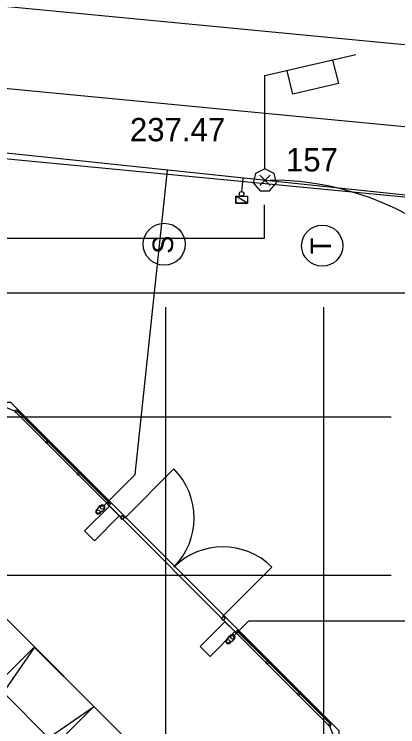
# Model space of a CAD drawing. Extents: x -264222 to -263592, y -1242345 to -1242048.
# Drawn here: x -263808.81 to -263792.36, y -1242101.22 to -1242070.69 of the extents above; entities that cross this region are included whole.
import ezdxf

# ---------------------------------------------------------------- set-up
doc = ezdxf.new("R2010")
doc.units = 0
for name, color, linetype in [('BOD_CISLO', 7, 'Continuous'), ('BOD_SYMBOL', 7, 'Continuous'), ('BOD_VYSKA', 7, 'Continuous'), ('HESCON_OSI_STAVBY_KFA', 7, 'Continuous'), ('KFA_2D_SITUACIA_DSP', 7, 'Continuous'), ('KFA_SO_62-1_VO_LAMPY_MERANE', 7, 'Continuous'), ('KFA_SO_62-1_VO_TRASA_KABLOV_PROJEKT', 7, 'Continuous')]:
    doc.layers.add(name, color=color, linetype=linetype)

msp = doc.modelspace()

# ---------------------------------------------------------------- linework, layer by layer
at = {"layer": 'BOD_SYMBOL'}
for p, q in [((-263798.281, -1242078.026), (-263797.839, -1242077.584)), ((-263797.839, -1242078.026), (-263798.281, -1242077.584))]:
    msp.add_line(p, q, dxfattribs=at)
at = {"layer": 'HESCON_OSI_STAVBY_KFA'}
for p, q in [((-263802.318, -1242083.237), (-263802.318, -1242083.237)), ((-263802.318, -1242083.237), (-263802.318, -1242246.707)), ((-263795.543, -1242083.237), (-263795.543, -1242083.237)), ((-263795.543, -1242083.237), (-263795.543, -1242246.707)), ((-263792.653, -1242087.957), (-263911.523, -1242087.957)), ((-263792.653, -1242087.957), (-263792.653, -1242087.957)), ((-263792.653, -1242094.732), (-263911.523, -1242094.732)), ((-263792.653, -1242094.732), (-263792.653, -1242094.732))]:
    msp.add_line(p, q, dxfattribs=at)
for centre, radius in [((-263802.378, -1242080.545), 0.899), ((-263795.603, -1242080.605), 0.882)]:
    msp.add_circle(centre, radius, dxfattribs=at)
at = {"layer": 'KFA_2D_SITUACIA_DSP'}
for p, q in [((-263765.318, -1242074.565), (-263863.949, -1242065.106)), ((-263765.364, -1242078.076), (-263864.283, -1242068.59)), ((-263765.366, -1242081.09), (-263864.57, -1242071.577)), ((-263779.165, -1242079.809), (-263809.416, -1242076.605)), ((-263803.618, -1242090.413), (-263802.236, -1242077.366)), ((-263799.052, -1242078.288), (-263798.99, -1242077.71)), ((-263799.312, -1242078.777), (-263799.312, -1242078.487)), ((-263799.312, -1242078.487), (-263798.812, -1242078.487)), ((-263798.812, -1242078.777), (-263799.312, -1242078.487)), ((-263798.812, -1242078.777), (-263799.312, -1242078.487)), ((-263799.312, -1242078.487), (-263799.312, -1242078.777)), ((-263798.812, -1242078.487), (-263798.812, -1242078.777)), ((-263798.812, -1242078.777), (-263799.312, -1242078.777)), ((-263799.312, -1242078.777), (-263798.812, -1242078.777)), ((-263788.143, -1242082.64), (-263924.143, -1242082.64)), ((-263809.355, -1242087.457), (-263808.8, -1242087.687)), ((-263795.272, -1242101.215), (-263808.8, -1242087.687)), ((-263808.719, -1242087.641), (-263808.79, -1242087.712)), ((-263808.79, -1242087.712), (-263808.733, -1242087.769)), ((-263808.733, -1242087.769), (-263808.662, -1242087.698)), ((-263808.691, -1242087.67), (-263808.719, -1242087.641)), ((-263808.696, -1242087.665), (-263808.678, -1242087.647)), ((-263807.387, -1242088.973), (-263808.696, -1242087.665)), ((-263808.662, -1242087.698), (-263808.691, -1242087.67)), ((-263808.678, -1242087.647), (-263807.37, -1242088.955)), ((-263807.4, -1242088.96), (-263807.471, -1242089.031)), ((-263807.471, -1242089.031), (-263807.414, -1242089.088)), ((-263807.414, -1242089.088), (-263807.343, -1242089.017)), ((-263807.372, -1242088.989), (-263807.4, -1242088.96)), ((-263807.37, -1242088.955), (-263807.387, -1242088.973)), ((-263807.343, -1242089.017), (-263807.372, -1242088.989)), ((-263807.338, -1242088.987), (-263807.356, -1242089.005)), ((-263807.356, -1242089.005), (-263806.047, -1242090.313)), ((-263806.03, -1242090.295), (-263807.338, -1242088.987)), ((-263806.056, -1242090.304), (-263806.127, -1242090.375)), ((-263806.028, -1242090.333), (-263806.056, -1242090.304)), ((-263806.047, -1242090.313), (-263806.03, -1242090.295)), ((-263805.999, -1242090.361), (-263806.028, -1242090.333)), ((-263805.994, -1242090.331), (-263806.012, -1242090.349)), ((-263806.012, -1242090.349), (-263804.703, -1242091.657)), ((-263804.686, -1242091.639), (-263805.994, -1242090.331)), ((-263804.069, -1242092.276), (-263801.966, -1242090.173)), ((-263806.127, -1242090.375), (-263806.07, -1242090.432)), ((-263806.07, -1242090.432), (-263805.999, -1242090.361)), ((-263804.95, -1242091.744), (-263803.618, -1242090.413)), ((-263805.789, -1242092.824), (-263804.728, -1242091.764)), ((-263805.282, -1242091.931), (-263805.194, -1242091.843)), ((-263805.194, -1242091.823), (-263805.115, -1242091.744)), ((-263805.115, -1242091.744), (-263805.194, -1242091.823)), ((-263805.194, -1242091.843), (-263805.194, -1242091.823)), ((-263804.737, -1242091.624), (-263804.807, -1242091.694)), ((-263804.807, -1242091.694), (-263804.751, -1242091.751)), ((-263804.751, -1242091.751), (-263804.68, -1242091.68)), ((-263804.708, -1242091.652), (-263804.737, -1242091.624)), ((-263804.728, -1242091.764), (-263804.304, -1242092.188)), ((-263804.68, -1242091.68), (-263804.708, -1242091.652)), ((-263804.703, -1242091.657), (-263804.686, -1242091.639)), ((-263805.136, -1242092.077), (-263805.048, -1242091.988)), ((-263805.048, -1242091.988), (-263805.028, -1242091.988)), ((-263805.028, -1242091.988), (-263804.95, -1242091.91)), ((-263804.257, -1242092.259), (-263804.172, -1242092.174)), ((-263804.172, -1242092.174), (-263804.087, -1242092.259)), ((-263804.304, -1242092.188), (-263805.365, -1242093.249)), ((-263804.172, -1242092.344), (-263804.257, -1242092.259)), ((-263804.087, -1242092.259), (-263804.172, -1242092.344)), ((-263804.087, -1242092.259), (-263804.069, -1242092.276)), ((-263805.365, -1242093.249), (-263805.789, -1242092.824)), ((-263799.862, -1242096.484), (-263797.758, -1242094.38)), ((-263799.774, -1242096.719), (-263800.834, -1242097.779)), ((-263799.844, -1242096.501), (-263799.929, -1242096.586)), ((-263799.929, -1242096.586), (-263799.844, -1242096.671)), ((-263799.844, -1242096.501), (-263799.862, -1242096.484)), ((-263799.759, -1242096.586), (-263799.844, -1242096.501)), ((-263799.844, -1242096.671), (-263799.759, -1242096.586)), ((-263799.349, -1242097.143), (-263799.774, -1242096.719)), ((-263799.402, -1242097.332), (-263798.754, -1242096.683)), ((-263798.754, -1242096.683), (-263789.874, -1242096.683)), ((-263800.41, -1242098.203), (-263799.349, -1242097.143)), ((-263799.538, -1242097.303), (-263799.617, -1242097.381)), ((-263799.617, -1242097.381), (-263799.538, -1242097.303)), ((-263799.336, -1242097.165), (-263799.266, -1242097.095)), ((-263799.28, -1242097.222), (-263799.336, -1242097.165)), ((-263799.209, -1242097.151), (-263799.28, -1242097.222)), ((-263799.266, -1242097.095), (-263799.237, -1242097.123)), ((-263799.242, -1242097.118), (-263799.225, -1242097.1)), ((-263797.934, -1242098.426), (-263799.242, -1242097.118)), ((-263799.237, -1242097.123), (-263799.209, -1242097.151)), ((-263799.225, -1242097.1), (-263797.916, -1242098.408)), ((-263799.705, -1242097.489), (-263799.617, -1242097.401)), ((-263799.617, -1242097.401), (-263799.617, -1242097.381)), ((-263799.559, -1242097.635), (-263799.471, -1242097.547)), ((-263799.471, -1242097.547), (-263799.451, -1242097.547)), ((-263799.451, -1242097.547), (-263799.373, -1242097.468)), ((-263800.834, -1242097.779), (-263800.41, -1242098.203)), ((-263798.017, -1242098.485), (-263797.946, -1242098.414)), ((-263797.961, -1242098.541), (-263798.017, -1242098.485)), ((-263797.89, -1242098.47), (-263797.961, -1242098.541)), ((-263797.946, -1242098.414), (-263797.918, -1242098.442)), ((-263797.916, -1242098.408), (-263797.934, -1242098.426)), ((-263797.918, -1242098.442), (-263797.89, -1242098.47)), ((-263797.898, -1242098.462), (-263797.881, -1242098.444)), ((-263796.59, -1242099.77), (-263797.898, -1242098.462)), ((-263797.881, -1242098.444), (-263796.572, -1242099.752)), ((-263796.673, -1242099.828), (-263796.602, -1242099.758)), ((-263796.546, -1242099.814), (-263796.617, -1242099.885)), ((-263796.602, -1242099.758), (-263796.574, -1242099.786)), ((-263796.572, -1242099.752), (-263796.59, -1242099.77)), ((-263796.574, -1242099.786), (-263796.546, -1242099.814)), ((-263796.541, -1242099.784), (-263796.558, -1242099.802)), ((-263796.558, -1242099.802), (-263795.25, -1242101.11)), ((-263795.232, -1242101.092), (-263796.541, -1242099.784)), ((-263796.617, -1242099.885), (-263796.673, -1242099.828)), ((-263795.354, -1242101.148), (-263795.283, -1242101.077)), ((-263795.297, -1242101.204), (-263795.354, -1242101.148)), ((-263795.227, -1242101.134), (-263795.297, -1242101.204)), ((-263795.283, -1242101.077), (-263795.255, -1242101.105)), ((-263795.043, -1242101.769), (-263795.272, -1242101.215)), ((-263795.255, -1242101.105), (-263795.227, -1242101.134)), ((-263795.25, -1242101.11), (-263795.232, -1242101.092))]:
    msp.add_line(p, q, dxfattribs=at)
for points in [[(-263794.893, -1242227.382), (-263808.968, -1242241.457), (-263894.968, -1242241.457), (-263909.043, -1242227.382), (-263909.043, -1242196.333), (-263914.143, -1242196.333), (-263914.143, -1242132.433), (-263909.043, -1242132.433), (-263909.043, -1242101.382), (-263894.968, -1242087.307), (-263808.968, -1242087.307), (-263794.893, -1242101.382), (-263794.893, -1242227.382)], [(-263909.043, -1242125.432), (-263902.343, -1242125.432), (-263902.343, -1242104.482), (-263902.112, -1242103.927), (-263898.54, -1242100.355), (-263895.995, -1242097.81), (-263892.423, -1242094.238), (-263891.868, -1242094.007), (-263812.071, -1242094.007), (-263811.513, -1242094.238), (-263801.823, -1242103.927), (-263801.593, -1242104.482), (-263801.593, -1242224.282), (-263801.824, -1242224.838), (-263805.392, -1242228.407)], [(-263812.269, -1242108.085), (-263809.87, -1242107.09), (-263811.006, -1242105.954), (-263805.4, -1242100.352), (-263807.949, -1242097.803), (-263813.552, -1242103.408), (-263814.689, -1242102.272), (-263815.683, -1242104.672), (-263812.269, -1242108.085)], [(-263805.395, -1242100.355), (-263807.941, -1242097.809), (-263813.618, -1242106.02), (-263805.402, -1242100.365)], [(-263887.916, -1242104.332), (-263816.02, -1242104.332), (-263815.675, -1242104.677), (-263814.681, -1242102.277), (-263813.545, -1242103.413), (-263809.585, -1242099.454), (-263807.039, -1242101.999), (-263810.999, -1242105.959), (-263809.862, -1242107.096), (-263812.262, -1242108.09), (-263811.918, -1242108.434), (-263811.918, -1242220.33)]]:
    msp.add_lwpolyline(points, dxfattribs=at)
for centre, radius in [((-263799.062, -1242078.387), 0.1), ((-263805.032, -1242091.827), 0.075), ((-263805.209, -1242092.004), 0.075), ((-263799.455, -1242097.385), 0.075), ((-263799.632, -1242097.562), 0.075)]:
    msp.add_circle(centre, radius, dxfattribs=at)
for centre, radius, start, end in [((-263804.069, -1242092.276), 2.975, 314.9999, 44.9999), ((-263805.032, -1242091.827), 0.117, 315, 135), ((-263805.209, -1242092.004), 0.103, 135, 315), ((-263799.862, -1242096.484), 2.975, 45.0001, 135.0001), ((-263799.455, -1242097.385), 0.117, 315, 135), ((-263799.632, -1242097.562), 0.103, 135, 315)]:
    msp.add_arc(centre, radius, start, end, dxfattribs=at)
at = {"layer": 'KFA_SO_62-1_VO_LAMPY_MERANE'}
for p, q in [((-263798.11, -1242077.805), (-263798.01, -1242077.805)), ((-263798.06, -1242077.805), (-263798.06, -1242077.805))]:
    msp.add_line(p, q, dxfattribs=at)
for points in [[(-263798.06, -1242077.305), (-263798.46, -1242077.505), (-263798.56, -1242077.905), (-263798.26, -1242078.255), (-263797.86, -1242078.255), (-263797.56, -1242077.905), (-263797.66, -1242077.505), (-263798.06, -1242077.305), (-263798.06, -1242073.305), (-263794.16, -1242072.405)], [(-263795.16, -1242072.655), (-263794.91, -1242073.655), (-263796.86, -1242074.105), (-263797.11, -1242073.105)]]:
    msp.add_lwpolyline(points, dxfattribs=at)
at = {"layer": 'KFA_SO_62-1_VO_TRASA_KABLOV_PROJEKT'}
for p, q in [((-263798.09, -1242078.858), (-263798.09, -1242080.302)), ((-263798.09, -1242080.302), (-263814.11, -1242080.302))]:
    msp.add_line(p, q, dxfattribs=at)
msp.add_arc((-263797.838, -1242090.175), 12.385, 0, 90, dxfattribs=at)

# ---------------------------------------------------------------- texts
at = {"layer": 'BOD_CISLO'}
msp.add_text('157', height=1, dxfattribs=at).set_placement((-263797.16, -1242077.424))
at = {"layer": 'BOD_VYSKA'}
msp.add_text('237.47', height=1, dxfattribs=at).set_placement((-263803.849, -1242076.131))
at = {"layer": 'HESCON_OSI_STAVBY_KFA'}
for s, p in [('S', (-263801.997, -1242080.952)), ('T', (-263795.222, -1242080.978))]:
    msp.add_text(s, height=0.875, rotation=90, dxfattribs=at).set_placement(p)

doc.saveas('drawing.dxf')
